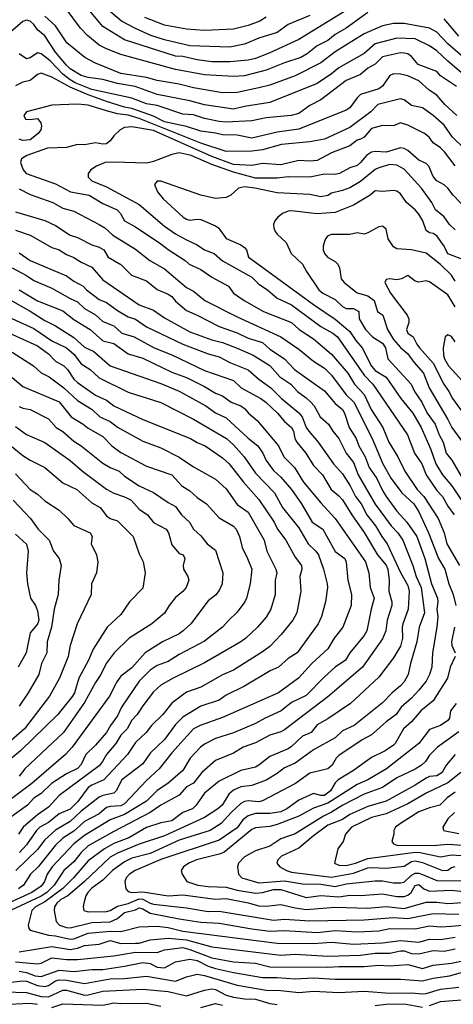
# Model space of a CAD drawing. Header units: metres. Extents: x -46681 to -43747, y -240911 to -237677.
# Tile 913 of 1056: x -44050 to -43990, y -238855 to -238720. Entities that reach past the tile are written whole.
import ezdxf

# ---------------------------------------------------------------- set-up
doc = ezdxf.new("R2010")
doc.units = ezdxf.units.M
doc.layers.add('CONTOUR_INDEX', color=1, linetype='Continuous')
doc.layers.add('CONTOUR_INTER', color=3, linetype='Continuous')

msp = doc.modelspace()

# ---------------------------------------------------------------- linework, layer by layer
at = {"layer": 'CONTOUR_INDEX'}
for points, elevation in [([(-43988.6, -238727.64), (-43991.1, -238725.56), (-43992.6, -238724.14), (-43993.6, -238723.42), (-43995.6, -238722.48), (-43998.1, -238722.4), (-44001.1, -238723.17), (-44002.6, -238724.51), (-44006.1, -238726.47), (-44007.1, -238727.29), (-44009.1, -238728.63), (-44015.6, -238731.26), (-44019.1, -238731.78), (-44020.6, -238732.16), (-44024.6, -238731.58), (-44026.6, -238731.01), (-44031.1, -238730.16), (-44034.13, -238729.02), (-44036.6, -238728.63), (-44038.6, -238728.07), (-44040.6, -238727.81), (-44041.6, -238727.53), (-44043.1, -238726.6), (-44043.6, -238726.12), (-44045.1, -238724.29), (-44046.6, -238722.06), (-44047.6, -238721.22), (-44048.1, -238720.48), (-44048.59, -238720.02), (-44049.1, -238719.91), (-44049.6, -238720.07), (-44051.6, -238721.76)], 95), ([(-44016.1, -238719.49), (-44017, -238720.02), (-44018.6, -238720.62), (-44020.6, -238721.14), (-44024.6, -238721.31), (-44027.1, -238721.15), (-44030.1, -238720.61), (-44032.83, -238719.52)], 100), ([(-43987.47, -238747.02), (-43990.36, -238744.02), (-43991.1, -238743.02), (-43991.6, -238742.6), (-43992.63, -238742.02), (-43993.1, -238741.44), (-43993.73, -238740.02), (-43994.1, -238739.62), (-43995.1, -238739.18), (-43996.6, -238737.84), (-43997.1, -238737.57), (-43997.6, -238737.48), (-43999.6, -238738.07), (-44001.1, -238737.97), (-44001.6, -238738.06), (-44002.31, -238738.52), (-44003.1, -238739.49), (-44003.6, -238739.9), (-44004.6, -238740.22), (-44006.02, -238741.02), (-44006.6, -238741.14), (-44008.1, -238741.13), (-44010.1, -238741.54), (-44013.1, -238741.48), (-44014.6, -238741.64), (-44017.6, -238741.64), (-44020.6, -238740.82), (-44023.6, -238739.76), (-44026.45, -238738.52), (-44028.1, -238738.15), (-44029.1, -238738.39), (-44031.6, -238739.37), (-44032.6, -238739.6), (-44037.1, -238739.45), (-44038.27, -238739.52), (-44039.45, -238740.02), (-44040.26, -238740.52), (-44040.61, -238741.02), (-44040.6, -238741.52), (-44040.13, -238742.02), (-44038.1, -238742.85), (-44033.6, -238745.28), (-44030.1, -238748.29), (-44028.6, -238749.31), (-44027.1, -238750.17), (-44025.6, -238750.82), (-44024.6, -238751.52), (-44023.28, -238752.02), (-44022.1, -238753.05), (-44018.1, -238755.31), (-44017.1, -238756.28), (-44015.92, -238757.02), (-44014.6, -238758.21), (-44012.6, -238759.09), (-44008.6, -238762.11), (-44006.92, -238763.02), (-44006.3, -238763.52), (-44002.6, -238768.77), (-44001.41, -238770.02), (-43996.66, -238777.02), (-43995.68, -238779.52), (-43994.69, -238781.02), (-43994.06, -238782.52), (-43992.6, -238784.66), (-43991.82, -238785.52), (-43991.1, -238786.82), (-43990.24, -238788.02)], 90), ([(-44050.1, -238751.93), (-44048.59, -238753.02), (-44043.6, -238755.12), (-44042.6, -238755.86), (-44041.3, -238756.52), (-44040.84, -238757.02), (-44039.1, -238758.37), (-44038.1, -238758.77), (-44036.6, -238759.88), (-44035.1, -238760.75), (-44034.1, -238761.08), (-44032.6, -238762.12), (-44027.59, -238764.52), (-44024.1, -238765.86), (-44022.6, -238766.26), (-44021.1, -238767.07), (-44018.6, -238768.08), (-44017.1, -238769.35), (-44015.45, -238770.52), (-44013.98, -238772.02), (-44011.6, -238773.97), (-44011.14, -238774.52), (-44010.6, -238776), (-44010.25, -238776.52), (-44008.93, -238778.02), (-44006.86, -238781.02), (-44005.6, -238782.4), (-44004.55, -238784.02), (-44003.79, -238785.52), (-44003.03, -238786.52), (-44002.23, -238788.02), (-44001.04, -238789.52), (-44000.2, -238791.02), (-43999.43, -238792.02), (-43997.6, -238795.99), (-43996.6, -238797.74), (-43996.43, -238798.52), (-43996.58, -238801.02), (-43997.3, -238803.02), (-43997.4, -238803.52), (-43997.33, -238805.02), (-43997.6, -238806.13), (-43998.6, -238807.72), (-44000.6, -238810.37), (-44004.51, -238814.02), (-44007.6, -238816.11), (-44009.1, -238816.96), (-44009.91, -238818.02), (-44011.1, -238818.51), (-44012.6, -238819.92), (-44013.1, -238820.25), (-44015.6, -238821.31), (-44017.1, -238822.52), (-44017.6, -238822.78), (-44019.6, -238823.24), (-44022.6, -238824.72), (-44024.6, -238826.37), (-44025.73, -238828.02), (-44026.24, -238828.52), (-44027.6, -238829.02), (-44029.1, -238830.18), (-44030.6, -238830.44), (-44032.6, -238831.08), (-44035.04, -238832.52), (-44037.1, -238833.31), (-44038.37, -238834.02), (-44040.6, -238835.67), (-44042.63, -238838.02), (-44044.1, -238839.47), (-44046.6, -238841.32), (-44047.89, -238842.02), (-44048.38, -238842.52), (-44048.86, -238844.52), (-44048.78, -238845.02), (-44048.6, -238845.23), (-44046.1, -238845.9), (-44045.1, -238846.02), (-44043.1, -238846.49), (-44042.6, -238846.42), (-44040.6, -238845.64), (-44037.6, -238845.37), (-44036.1, -238845.39), (-44033.6, -238844.75), (-44031.1, -238844.68), (-44029.6, -238844.87), (-44027.6, -238845.35), (-44014.6, -238847.04), (-44009.6, -238847.07), (-44007.1, -238846.9), (-44004.1, -238847.17), (-44000.1, -238846.98), (-43997.6, -238846.63), (-43995.1, -238846.88), (-43993.6, -238846.47), (-43992.1, -238846.53), (-43990.1, -238846.19)], 95), ([(-44053.1, -238762.27), (-44047.6, -238764.77), (-44046.1, -238765.87), (-44045.1, -238766.88), (-44043.96, -238767.52), (-44043.47, -238768.02), (-44042.6, -238769.34), (-44042.1, -238769.81), (-44039.6, -238771.55), (-44038.1, -238772.22), (-44037.1, -238773.03), (-44033.1, -238774.91), (-44026.54, -238777.52), (-44025.6, -238778.08), (-44024.51, -238778.52), (-44022.1, -238780.16), (-44021.2, -238781.02), (-44019.25, -238783.52), (-44017.1, -238785.93), (-44015.02, -238789.02), (-44014.56, -238790.02), (-44013.41, -238791.52), (-44012.1, -238793.86), (-44011.25, -238795.02), (-44011.18, -238795.52), (-44011.46, -238796.52), (-44011.34, -238798.52), (-44011.91, -238801.52), (-44012.44, -238802.52), (-44014.06, -238804.52), (-44015.6, -238806.16), (-44016.6, -238806.91), (-44020.6, -238809.42), (-44022.1, -238810.08), (-44025.1, -238811.77), (-44027.1, -238812.47), (-44029.1, -238813.98), (-44030.35, -238815.52), (-44031.91, -238817.02), (-44032.64, -238818.02), (-44034.1, -238819.39), (-44035.19, -238821.02), (-44038.45, -238824.52), (-44040.1, -238825.25), (-44040.6, -238825.59), (-44042.03, -238827.52), (-44043.1, -238828.57), (-44044.6, -238829.22), (-44046.1, -238830.38), (-44047.27, -238831.02), (-44047.75, -238831.52), (-44049.1, -238833.47), (-44050.06, -238834.52)], 100), ([(-43990.1, -238764.19), (-43990.6, -238763.47), (-43991.1, -238763.22), (-43991.47, -238763.52), (-43991.76, -238765.02), (-43991.68, -238766.02), (-43991.55, -238766.52), (-43991.01, -238767.52), (-43989.1, -238769.64)], 85), ([(-44052.1, -238777.83), (-44049.6, -238779.87), (-44048.6, -238780.51), (-44046.6, -238781.5), (-44044.1, -238783.6), (-44042.17, -238784.52), (-44040.1, -238786.36), (-44038.96, -238787.02), (-44038.1, -238788.18), (-44037.6, -238788.55), (-44036.6, -238788.86), (-44034.43, -238791.02), (-44033.6, -238793.41), (-44033.06, -238794.52), (-44032.75, -238796.02), (-44033.1, -238798.13), (-44034.92, -238800.02), (-44036.1, -238801.77), (-44038.01, -238803.52), (-44039.92, -238806.52), (-44040.56, -238808.02), (-44041.92, -238810.52), (-44042.49, -238812.52), (-44042.79, -238813.02), (-44044.8, -238815.52), (-44049.95, -238820.52), (-44052.3, -238822.52)], 105), ([(-43989.6, -238817.91), (-43992.54, -238820.02), (-43993.6, -238821.13), (-43994.17, -238822.02), (-43994.73, -238822.52), (-43995.6, -238823.04), (-43998.1, -238824.25), (-44000.1, -238825.56), (-44002.6, -238826.49), (-44005.54, -238828.02), (-44007.1, -238828.99), (-44008.22, -238829.52), (-44012.1, -238831.96), (-44014.1, -238832.64), (-44015.6, -238833.67), (-44017.6, -238834.3), (-44019.1, -238835.13), (-44019.91, -238836.02), (-44020.04, -238836.52), (-44019.92, -238837.52), (-44019.48, -238838.02), (-44017.1, -238838.7), (-44013.6, -238838.43), (-44011.1, -238838.85), (-44008.6, -238838.88), (-44006.6, -238839.21), (-44005.1, -238838.84), (-44001.1, -238838.44), (-44000.1, -238838.44), (-43998.6, -238838.72), (-43997.6, -238838.73), (-43997.1, -238838.62), (-43996.1, -238837.65), (-43995.6, -238837.38), (-43995.1, -238837.38), (-43994.6, -238837.54), (-43992.6, -238838.39), (-43988.6, -238838.42)], 90), ([(-43993.6, -238855.61), (-43992.1, -238855.06), (-43988.6, -238854.78), (-43987.6, -238854.51), (-43986.1, -238854.33), (-43985.1, -238854.05), (-43984.1, -238854.02), (-43982.6, -238853.68), (-43976.6, -238853.07), (-43973.1, -238852.17), (-43968.6, -238851.81), (-43967.1, -238851.49), (-43965.6, -238851.55), (-43964.6, -238851.08), (-43964.1, -238851.04), (-43963.1, -238851.45), (-43959.1, -238851.75), (-43957.6, -238851.67), (-43956.1, -238851.99), (-43953.6, -238853.74), (-43952.93, -238854.02), (-43952.6, -238854.31), (-43951.39, -238856.02)], 100), ([(-44052.1, -238853.74), (-44049.1, -238853.8), (-44047.1, -238854.38), (-44046.1, -238854.41), (-44044.1, -238853.47), (-44043.6, -238853.47), (-44041.1, -238854.16), (-44040.6, -238854.14), (-44038.6, -238853.62), (-44033.1, -238853.34), (-44029.6, -238853.68), (-44027.1, -238854.25), (-44024.6, -238853.47), (-44023.6, -238853.33), (-44023.1, -238853.42), (-44021.6, -238854.16), (-44020.6, -238854.47), (-44019.1, -238854.7), (-44017.6, -238854.74), (-44015.6, -238855.32), (-44014.6, -238855.48)], 100), ([(-44001.1, -238855.61), (-43999.6, -238855.41), (-43997.1, -238855.38), (-43994.6, -238855.84)], 100)]:
    msp.add_lwpolyline(points, dxfattribs=dict(at, elevation=elevation))
at = {"layer": 'CONTOUR_INTER'}
for points, elevation in [([(-44002.1, -238718.85), (-44005.08, -238721.02), (-44006.6, -238721.88), (-44007.6, -238722.72), (-44009.1, -238723.44), (-44010.45, -238724.52), (-44011.35, -238725.02), (-44013.6, -238725.76), (-44016.1, -238726.78), (-44019.1, -238727.57), (-44020.6, -238727.67), (-44024.6, -238727.43), (-44028.6, -238726.71), (-44036.1, -238724.62), (-44038.1, -238723.85), (-44039.1, -238723.33), (-44040.72, -238722.02), (-44041.65, -238721.02), (-44044.97, -238716.52)], 97), ([(-44002.1, -238716.69), (-44011.6, -238722.55), (-44015.6, -238724.42), (-44017.6, -238725.18), (-44018.6, -238725.42), (-44021.1, -238725.63), (-44023.6, -238725.62), (-44025.6, -238725.36), (-44027.6, -238724.92), (-44028.6, -238724.86), (-44035.6, -238722.61), (-44038.6, -238720.78), (-44040.87, -238718.02)], 98), ([(-44010.1, -238719.25), (-44013.1, -238720.5), (-44014.6, -238721.61), (-44017.1, -238722.38), (-44019.1, -238723.22), (-44021.1, -238723.61), (-44026.6, -238723.42), (-44030.1, -238722.62), (-44032, -238722.02), (-44034.1, -238721.07), (-44036.03, -238720.02), (-44039.57, -238717.02)], 99), ([(-43989.1, -238724.9), (-43991.1, -238723.17), (-43992.6, -238721.54), (-43993.6, -238720.99), (-43997.1, -238720.35), (-43998.6, -238720.37), (-44000.1, -238720.67), (-44002.6, -238721.8), (-44006.6, -238724.26), (-44008.6, -238725.76), (-44012.1, -238727.58), (-44015.6, -238728.84), (-44017.1, -238729.22), (-44020.1, -238729.88), (-44022.1, -238729.91), (-44026.1, -238729.24), (-44028.1, -238728.7), (-44031.1, -238728.2), (-44032.6, -238727.78), (-44036.1, -238727.25), (-44039.6, -238725.84), (-44041.08, -238725.02), (-44043.56, -238723.02), (-44045.1, -238720.7), (-44046.6, -238719.33)], 96), ([(-43989.6, -238722.11), (-43991.6, -238719.72)], 97), ([(-43989.92, -238729.02), (-43992.1, -238727.56), (-43992.6, -238726.98), (-43995.16, -238726.02), (-43996.1, -238724.9), (-43996.6, -238724.54), (-43997.1, -238724.43), (-43997.6, -238724.41), (-44000.1, -238724.93), (-44001.1, -238725.95), (-44002.1, -238726.52), (-44003.1, -238727.4), (-44005.1, -238728.2), (-44008.6, -238730.87), (-44010.1, -238731.65), (-44011.6, -238732.76), (-44012.67, -238733.02), (-44016.1, -238733.37), (-44018.1, -238733.75), (-44021.6, -238733.94), (-44022.6, -238733.85), (-44024.6, -238733.42), (-44026.1, -238732.96), (-44027.6, -238732.83), (-44031.1, -238731.67), (-44032.6, -238731.44), (-44034.6, -238730.66), (-44040.1, -238729.44), (-44042.42, -238728.52), (-44043.1, -238728.1), (-44044.1, -238727.33), (-44045.87, -238725.52), (-44047.1, -238724.55), (-44047.6, -238724.42), (-44048.6, -238725.11), (-44049.1, -238725.23), (-44050.1, -238724.53)], 94), ([(-43989.84, -238733.02), (-43991.49, -238731.52), (-43992.6, -238730.23), (-43993.67, -238729.52), (-43995.1, -238728.27), (-43996.6, -238727.56), (-43997.6, -238727.33), (-43998.6, -238727.3), (-43999.08, -238727.52), (-44000.1, -238729), (-44000.6, -238729.34), (-44003.1, -238730.15), (-44003.6, -238730.59), (-44004.6, -238731.98), (-44005.1, -238732.29), (-44011.6, -238734.91), (-44014.6, -238735.31), (-44018.1, -238736.14), (-44020.1, -238735.72), (-44022.1, -238735.7), (-44023.1, -238735.45), (-44025.1, -238735.21), (-44027.1, -238734.56), (-44030.1, -238733.92), (-44031.6, -238733.12), (-44034.6, -238732.07), (-44035.6, -238731.89), (-44038.1, -238731.09), (-44040.6, -238730.18), (-44043.1, -238729.12), (-44045.6, -238727.76), (-44047.1, -238727.22), (-44047.6, -238727.38), (-44048.6, -238728.21), (-44049.6, -238728.43), (-44050.6, -238728.96)], 93), ([(-43988.9, -238737.52), (-43990.45, -238736.02), (-43991.6, -238734.36), (-43993.1, -238733.02), (-43994.6, -238731.97), (-43996.1, -238731.63), (-43997.1, -238730.85), (-43997.6, -238730.73), (-44000.75, -238731.52), (-44001.7, -238732.52), (-44004.6, -238734.66), (-44008.1, -238736.27), (-44010.1, -238736.64), (-44014.01, -238737.02), (-44016.6, -238737.76), (-44018.1, -238737.92), (-44021.6, -238737.99), (-44025.1, -238736.86), (-44033.6, -238733.46), (-44035.1, -238732.99), (-44036.6, -238732.78), (-44038.1, -238732.39), (-44040.6, -238731.59), (-44042.1, -238731.47), (-44045.6, -238731.59), (-44049.13, -238732.52), (-44049.47, -238733.02), (-44049.24, -238733.52), (-44048.6, -238733.6), (-44047.6, -238733.44), (-44047.15, -238734.02), (-44047.05, -238734.52), (-44047.15, -238735.02), (-44047.5, -238735.52), (-44048.6, -238736.37), (-44049.6, -238736.48), (-44050.1, -238736.31)], 92), ([(-43990.1, -238739.95), (-43991.54, -238738.02), (-43992.1, -238737.46), (-43993.1, -238736.8), (-43993.69, -238736.02), (-43994.31, -238735.52), (-43996.6, -238734.34), (-43997.6, -238734.04), (-43998.6, -238734.45), (-44000.1, -238734.42), (-44001.6, -238734.84), (-44002.6, -238736.02), (-44003.1, -238736.31), (-44003.6, -238736.41), (-44004.6, -238737.2), (-44007.1, -238738.18), (-44009.1, -238739.22), (-44010.1, -238739.33), (-44011.6, -238739.24), (-44014.1, -238739.81), (-44016.6, -238739.66), (-44018.1, -238739.93), (-44020.6, -238739.76), (-44023.6, -238738.68), (-44031.6, -238735.11), (-44034.6, -238734.6), (-44035.6, -238734.7), (-44036.22, -238735.02), (-44037.1, -238735.83), (-44037.57, -238736.52), (-44038.1, -238736.92), (-44038.6, -238736.99), (-44039.6, -238736.81), (-44041.1, -238737.05), (-44042.1, -238737.01), (-44043.6, -238737.42), (-44046.21, -238737.52), (-44049.05, -238738.52), (-44049.79, -238739.02), (-44049.95, -238739.52), (-44049.55, -238740.52), (-44049.17, -238741.02), (-44045.1, -238742.44), (-44043.07, -238743.52), (-44040.49, -238744.02), (-44038.6, -238745.13), (-44036.62, -238746.02), (-44036.16, -238746.52), (-44035.6, -238747.53), (-44034.1, -238748.37), (-44030.6, -238750.69), (-44029.6, -238751.5), (-44027.26, -238753.02), (-44026.73, -238753.52), (-44025.1, -238754.23), (-44023.6, -238755.28), (-44021.28, -238756.52), (-44020.63, -238757.52), (-44019.13, -238758.52), (-44016.46, -238760.02), (-44012.6, -238761.55), (-44011.55, -238762.52), (-44009.6, -238763.78), (-44007.1, -238765.91), (-44004.87, -238768.52), (-44003.97, -238770.02), (-44002.6, -238771.45), (-44001.66, -238773.52), (-44000.05, -238776.02), (-43999.2, -238778.02), (-43997.97, -238780.02), (-43997.03, -238782.02), (-43995.33, -238784.52), (-43994.42, -238785.52), (-43992.44, -238788.52), (-43991.6, -238790.52), (-43991.23, -238792.02), (-43989.5, -238795.02)], 91), ([(-43990.1, -238748.77), (-43990.87, -238748.02), (-43991.6, -238746.99), (-43992.78, -238746.02), (-43993.29, -238745.02), (-43994.73, -238743.02), (-43997.1, -238740.4), (-43998.1, -238739.87), (-43999.1, -238739.76), (-44000.6, -238740.23), (-44001.1, -238740.48), (-44003.1, -238742.14), (-44004.6, -238742.97), (-44005.6, -238743.37), (-44007.1, -238743.74), (-44007.6, -238744.03), (-44008.6, -238744.23), (-44010.1, -238743.89), (-44014.6, -238743.68), (-44017.65, -238743.02), (-44019.1, -238742.87), (-44019.91, -238743.02), (-44020.99, -238744.02), (-44021.6, -238744.32), (-44023.1, -238744.45), (-44025.1, -238744.02), (-44030.6, -238742.08), (-44031.1, -238742.09), (-44031.5, -238742.52), (-44031.08, -238743.52), (-44030.31, -238744.52), (-44027.53, -238747.02), (-44027.1, -238747.31), (-44026.6, -238747.45), (-44025.6, -238747.31), (-44025.1, -238747.37), (-44023.1, -238748.22), (-44022.69, -238748.52), (-44021.6, -238749.98), (-44019.6, -238750.83), (-44019.1, -238751.2), (-44018.83, -238751.52), (-44018.52, -238752.52), (-44018.1, -238752.86), (-44009.6, -238759.07), (-44006.6, -238761.09), (-44004.6, -238762.8), (-44003.76, -238764.02), (-44002.88, -238765.02), (-44001.6, -238767.57), (-44001.1, -238768.14), (-43999.6, -238769.08), (-43997.55, -238772.02), (-43995.91, -238774.02), (-43994.76, -238776.02), (-43993.45, -238779.02), (-43992.74, -238781.02), (-43991.84, -238782.52), (-43990.57, -238784.02), (-43987.87, -238788.02)], 89), ([(-44050.1, -238743.13), (-44048.6, -238743.91), (-44045.48, -238745.02), (-44044.1, -238745.79), (-44042.6, -238746.19), (-44039.08, -238748.02), (-44038.3, -238748.52), (-44037.2, -238749.52), (-44034.1, -238751.46), (-44032.13, -238753.02), (-44030.1, -238754.13), (-44027.1, -238756.73), (-44026.1, -238757.23), (-44024.54, -238758.52), (-44020.1, -238760.75), (-44014.1, -238763.5), (-44011.6, -238765.22), (-44009.6, -238766.86), (-44008.1, -238767.83), (-44007.1, -238768.79), (-44005.1, -238771.48), (-44004.03, -238772.52), (-44001.52, -238777.52), (-44000.04, -238781.02), (-43998.92, -238783.02), (-43997.44, -238785.02), (-43995.79, -238786.52), (-43995.1, -238787.62), (-43993.74, -238790.52), (-43992.37, -238794.02), (-43991.53, -238795.52), (-43990.97, -238797.52), (-43990.36, -238799.02), (-43990.01, -238800.52)], 92), ([(-43988.68, -238753.02), (-43991.1, -238752.06), (-43991.59, -238751.02), (-43992.6, -238749.59), (-43993.1, -238749.27), (-43993.6, -238749.2), (-43994.1, -238748.86), (-43994.53, -238747.52), (-43995.1, -238746.63), (-43995.6, -238746), (-43996.77, -238745.02), (-43997.6, -238743.8), (-43998.1, -238743.44), (-43998.6, -238743.38), (-44000.1, -238743.51), (-44001.1, -238743.4), (-44001.81, -238744.02), (-44004.1, -238745.4), (-44006.6, -238746.39), (-44009.1, -238746.55), (-44012.6, -238746.17), (-44013.1, -238746.21), (-44013.85, -238746.52), (-44014.51, -238747.02), (-44014.92, -238747.52), (-44015.08, -238748.02), (-44015.06, -238748.52), (-44014.88, -238749.02), (-44014.6, -238749.37), (-44013.34, -238750.52), (-44012.66, -238752.02), (-44011.1, -238753.5), (-44010.55, -238754.52), (-44008.84, -238757.02), (-44008.32, -238757.52), (-44006.6, -238758.36), (-44005.6, -238759.35), (-44005.1, -238759.59), (-44004.1, -238759.63), (-44003.36, -238760.02), (-44003.3, -238761.02), (-44002.43, -238762.52), (-44001.46, -238763.52), (-44000.1, -238764.37), (-43999.69, -238765.02), (-43999.36, -238766.52), (-43996.15, -238770.02), (-43995.69, -238771.02), (-43994.66, -238772.52), (-43993.94, -238774.02), (-43992.83, -238775.52), (-43992.28, -238777.02), (-43991.75, -238778.02), (-43991.31, -238779.52), (-43990.53, -238780.52), (-43989.1, -238783.02)], 88), ([(-44050.6, -238746.28), (-44046.6, -238747.51), (-44045.1, -238748.19), (-44043.1, -238749.5), (-44042.1, -238749.85), (-44040.1, -238750.86), (-44039.1, -238751.15), (-44038.48, -238751.52), (-44037.88, -238752.52), (-44036.1, -238753.55), (-44034.66, -238755.02), (-44032.6, -238755.82), (-44031.1, -238756.98), (-44029.6, -238757.65), (-44029.1, -238757.98), (-44028.6, -238758.6), (-44027.1, -238759.89), (-44025.6, -238760.51), (-44022.6, -238762.08), (-44020.1, -238762.98), (-44018.6, -238763.7), (-44016.6, -238764.28), (-44015.6, -238765.21), (-44013.6, -238766.52), (-44012.22, -238768.02), (-44008.1, -238770.96), (-44006.6, -238772.7), (-44005.6, -238773.53), (-44005.31, -238774.02), (-44004.67, -238776.02), (-44003.74, -238777.52), (-44003.36, -238778.52), (-44002.49, -238780.02), (-44001.92, -238781.52), (-44000.88, -238783.02), (-44000.1, -238784.68), (-43999.6, -238785.52), (-43998.1, -238787.52), (-43996.75, -238789.02), (-43995.36, -238791.02), (-43994.27, -238794.02), (-43993.35, -238797.52), (-43992.52, -238799.52), (-43992.46, -238800.02), (-43992.61, -238801.02), (-43992.47, -238802.02), (-43992.59, -238803.52), (-43993.21, -238807.02), (-43993.32, -238809.02), (-43993.62, -238810.02), (-43994.1, -238810.95), (-43995.1, -238812.16), (-43996.1, -238813.26), (-43997.52, -238814.52), (-43998.21, -238815.52), (-43999.57, -238816.52), (-44001.6, -238818.32), (-44002.88, -238819.02), (-44006.1, -238821.17), (-44006.46, -238821.52), (-44007.01, -238822.52), (-44007.6, -238823.01), (-44010.1, -238823.6), (-44012.07, -238825.02), (-44016.6, -238827.42), (-44017.1, -238827.54), (-44018.6, -238827.43), (-44019.1, -238827.53), (-44019.6, -238827.79), (-44020.95, -238829.02), (-44022.3, -238830.52), (-44023.82, -238831.52), (-44028.1, -238832.85), (-44032.1, -238834.65), (-44034.6, -238835.31), (-44035.6, -238835.8), (-44037.28, -238837.02), (-44038.6, -238838.34), (-44040.1, -238839.44), (-44040.64, -238840.02), (-44040.93, -238840.52), (-44041.22, -238841.52), (-44041.32, -238842.02), (-44041.21, -238842.52), (-44040.6, -238842.69), (-44038.1, -238842.64), (-44037.6, -238842.52), (-44036.6, -238841.94), (-44035.1, -238841.56), (-44033.6, -238840.93), (-44033.1, -238840.97), (-44032.1, -238841.52), (-44031.6, -238841.66), (-44027.1, -238842.16), (-44024.1, -238842.65), (-44022.6, -238842.62), (-44015.1, -238843.87), (-44013.6, -238843.73), (-44010.1, -238843.95), (-44002.6, -238843.81), (-43998.6, -238843.49), (-43996.6, -238843.62), (-43993.1, -238842.92), (-43989.6, -238843.01)], 93), ([(-43990.1, -238755.86), (-43990.6, -238755.04), (-43992.1, -238753.53), (-43994.1, -238751.98), (-43996.1, -238751.52), (-43998.1, -238751.38), (-43998.6, -238751.12), (-43999.3, -238750.02), (-43999.6, -238748.67), (-44000.1, -238748.29), (-44000.6, -238748.37), (-44002.1, -238749.21), (-44002.6, -238749.36), (-44003.6, -238749.19), (-44004.6, -238749.4), (-44007.1, -238749.43), (-44007.6, -238749.62), (-44007.95, -238750.02), (-44008.1, -238750.4), (-44008.27, -238751.02), (-44008.24, -238751.52), (-44008.07, -238752.02), (-44007.65, -238752.52), (-44006.6, -238753.16), (-44006.23, -238753.52), (-44006, -238754.02), (-44005.79, -238755.52), (-44005.37, -238756.02), (-44003.6, -238757.46), (-44002.1, -238757.88), (-44001.25, -238758.52), (-44000.76, -238760.02), (-44000.05, -238760.52), (-43999.41, -238762.52), (-43998.6, -238763.87), (-43997.6, -238764.98), (-43996.6, -238765.84), (-43995.77, -238767.02), (-43994.46, -238768.52), (-43993.68, -238770.52), (-43991.1, -238774.89), (-43990.56, -238776.02), (-43989.07, -238778.02)], 87), ([(-44050.6, -238748.84), (-44048.6, -238749.52), (-44045.6, -238751.22), (-44044.6, -238751.51), (-44043.6, -238752.17), (-44042.6, -238752.58), (-44041.6, -238753.25), (-44040.1, -238753.92), (-44038.6, -238755.64), (-44033.6, -238759.1), (-44031.6, -238759.84), (-44030.1, -238760.91), (-44026.6, -238762.81), (-44023.6, -238763.93), (-44022.1, -238764.28), (-44020.1, -238765.09), (-44017.91, -238766.02), (-44015.6, -238767.44), (-44014.24, -238769.02), (-44012.73, -238770.02), (-44011.8, -238771.02), (-44010.6, -238771.9), (-44009.97, -238772.52), (-44009.51, -238773.02), (-44008.69, -238774.52), (-44007.51, -238775.52), (-44006.92, -238776.52), (-44006.1, -238777.53), (-44005.08, -238779.52), (-44004.1, -238780.81), (-44003.44, -238782.52), (-44001.1, -238786.54), (-43998.88, -238789.52), (-43997.96, -238790.52), (-43997.31, -238791.52), (-43995.92, -238795.02), (-43995.47, -238796.52), (-43994.76, -238798.02), (-43994.3, -238801.52), (-43995.06, -238803.52), (-43995.38, -238805.52), (-43996.26, -238808.52), (-43996.58, -238810.02), (-43997.12, -238811.02), (-43997.6, -238811.6), (-43998.75, -238812.52), (-44000.1, -238813.93), (-44003.98, -238817.02), (-44005.6, -238817.76), (-44006.6, -238818.74), (-44009.6, -238820.39), (-44012.1, -238822.22), (-44013.6, -238822.89), (-44014.6, -238823.67), (-44016.1, -238824.55), (-44018.1, -238825.3), (-44019.6, -238825.49), (-44020.6, -238825.95), (-44021.27, -238826.52), (-44022.18, -238828.02), (-44022.75, -238828.52), (-44024.6, -238829.7), (-44030.1, -238832.22), (-44033.6, -238833.38), (-44036.6, -238834.64), (-44037.6, -238835.19), (-44041.1, -238838.52), (-44043.41, -238840.52), (-44044.4, -238841.02), (-44044.94, -238841.52), (-44045.25, -238842.02), (-44045.29, -238842.52), (-44045.01, -238844.02), (-44044.56, -238844.52), (-44043.6, -238844.88), (-44043.1, -238844.9), (-44040.1, -238844.15), (-44037.6, -238844.08), (-44036.6, -238843.64), (-44035.6, -238842.8), (-44034.1, -238842.41), (-44033.6, -238842.14), (-44033.1, -238842.27), (-44032.1, -238842.87), (-44028.1, -238843.68), (-44025.1, -238844.11), (-44022.6, -238844.26), (-44018.1, -238845.06), (-44015.6, -238845.35), (-44013.6, -238845.28), (-44009.1, -238845.55), (-44006.6, -238845.26), (-44003.6, -238845.48), (-44000.6, -238845.31), (-43999.1, -238845), (-43995.6, -238845.06), (-43993.6, -238844.62), (-43992.1, -238844.77), (-43990.6, -238844.69), (-43986.6, -238844.29)], 94), ([(-44051.1, -238754.03), (-44049.1, -238755.07), (-44048.1, -238755.77), (-44045.6, -238756.82), (-44043.1, -238758.24), (-44042.1, -238758.69), (-44041.1, -238759.61), (-44039.6, -238760.49), (-44038.6, -238761.41), (-44037.1, -238762), (-44035.96, -238763.02), (-44034.3, -238763.52), (-44031.51, -238765.02), (-44029.1, -238765.98), (-44024.6, -238768.14), (-44020.6, -238769.54), (-44019.56, -238770.52), (-44016.83, -238772.02), (-44016.15, -238772.52), (-44014.57, -238774.02), (-44013.6, -238775.18), (-44012.6, -238776.02), (-44012.36, -238776.52), (-44012.15, -238777.52), (-44011.87, -238778.02), (-44010.63, -238779.52), (-44009.6, -238781.24), (-44008.35, -238782.52), (-44007.15, -238784.52), (-44006.1, -238785.39), (-44005.6, -238785.96), (-44004.32, -238788.02), (-44002.6, -238790.45), (-44000.77, -238793.52), (-43999.6, -238794.96), (-43999.34, -238795.52), (-43999.17, -238797.02), (-43999.2, -238798.52), (-43998.81, -238800.02), (-43998.79, -238800.52), (-43999.45, -238802.52), (-43999.65, -238804.02), (-44000.1, -238805.09), (-44002.85, -238809.02), (-44007.6, -238813.11), (-44013.6, -238817.65), (-44014.1, -238817.93), (-44015.6, -238818.38), (-44017.6, -238819.41), (-44019.28, -238820.02), (-44020.6, -238820.83), (-44023.1, -238821.84), (-44024.96, -238823.52), (-44026.1, -238825), (-44027.1, -238825.5), (-44028.1, -238826.62), (-44030.6, -238828.01), (-44032.1, -238829.04), (-44037.1, -238831.64), (-44040.6, -238833.63), (-44041.6, -238834.52), (-44042.6, -238835.81), (-44043.96, -238837.02), (-44045.32, -238839.02), (-44046.31, -238840.02), (-44047.1, -238840.55), (-44051.31, -238842.52)], 96), ([(-43990.1, -238759.39), (-43991.1, -238757.74), (-43993.6, -238755.92), (-43994.1, -238755.8), (-43995.1, -238756), (-43995.6, -238755.83), (-43996.6, -238755.07), (-43997.46, -238755.52), (-43998.1, -238755.64), (-43999.1, -238755.52), (-43999.6, -238755.62), (-43999.77, -238756.02), (-43999.01, -238757.52), (-43996.71, -238760.52), (-43996.45, -238761.02), (-43996.47, -238761.52), (-43996.77, -238762.52), (-43996.59, -238763.02), (-43995.85, -238763.52), (-43995.37, -238764.52), (-43994.99, -238765.02), (-43993.1, -238767.12), (-43991.64, -238770.02), (-43990.95, -238771.02), (-43990.46, -238772.02), (-43988.1, -238775.23)], 86), ([(-44050.1, -238757.03), (-44047.6, -238758.55), (-44044.1, -238759.91), (-44042.6, -238761.14), (-44040.34, -238762.52), (-44038.6, -238764.05), (-44037.1, -238764.44), (-44035.1, -238765.85), (-44033.1, -238766.43), (-44029.1, -238768.4), (-44027.1, -238769.12), (-44024.6, -238770.36), (-44023.1, -238771.26), (-44022.1, -238771.64), (-44020.92, -238772.52), (-44019.59, -238773.02), (-44019.1, -238773.38), (-44018.53, -238774.02), (-44017.34, -238775.02), (-44014.4, -238778.52), (-44013.7, -238780.02), (-44012.2, -238781.52), (-44010.97, -238783.52), (-44008.6, -238786.38), (-44006.6, -238788.52), (-44002.45, -238794.52), (-44001.96, -238796.02), (-44001.78, -238798.02), (-44001.24, -238799.52), (-44001.66, -238801.02), (-44002.23, -238804.02), (-44002.6, -238804.65), (-44004.6, -238807.02), (-44005.21, -238808.02), (-44006.61, -238809.02), (-44008.1, -238810.33), (-44010.6, -238812.89), (-44012.6, -238813.86), (-44014.06, -238815.02), (-44016.26, -238816.02), (-44017.6, -238816.78), (-44020.6, -238818.05), (-44023.1, -238818.83), (-44024.6, -238819.59), (-44025.17, -238820.02), (-44026.59, -238821.52), (-44027.6, -238823.23), (-44029.66, -238825.02), (-44031.1, -238825.98), (-44032.6, -238827.46), (-44035.6, -238829.29), (-44037.6, -238830.05), (-44041.1, -238832.19), (-44042.6, -238833.35), (-44045.58, -238836.52), (-44046.26, -238837.52), (-44046.62, -238838.52), (-44047.1, -238839.17), (-44048.37, -238840.02), (-44052.6, -238841.95)], 97), ([(-44052.1, -238758), (-44048.6, -238759.97), (-44046.6, -238761.26), (-44045.1, -238761.99), (-44042.6, -238763.61), (-44041.1, -238764.93), (-44039.82, -238765.52), (-44037.6, -238767.49), (-44030.6, -238769.94), (-44028.1, -238771.01), (-44024.43, -238773.02), (-44023.1, -238773.96), (-44021.6, -238774.68), (-44018.6, -238777.45), (-44017.25, -238778.52), (-44016.57, -238779.52), (-44016.1, -238780.53), (-44015.1, -238781.92), (-44014.1, -238782.84), (-44012.63, -238784.52), (-44011.26, -238786.52), (-44009.78, -238789.02), (-44008.3, -238790.02), (-44006.6, -238793.08), (-44005.27, -238794.02), (-44005.1, -238794.56), (-44004.88, -238797.02), (-44004.36, -238799.02), (-44004.42, -238800.52), (-44005.54, -238803.52), (-44006.76, -238805.02), (-44007.6, -238806.47), (-44009.83, -238808.52), (-44011.65, -238810.52), (-44014.42, -238812.52), (-44022.1, -238815.93), (-44025.19, -238817.02), (-44026.1, -238817.49), (-44029.1, -238820.79), (-44030.84, -238823.02), (-44032.6, -238824.6), (-44035.6, -238827.81), (-44036.1, -238828.1), (-44037.6, -238828.19), (-44038.1, -238828.34), (-44039.1, -238829.19), (-44041.1, -238830.25), (-44042.6, -238831.59), (-44044.1, -238832.56), (-44045.12, -238833.52), (-44047.48, -238836.52), (-44048.54, -238837.52), (-44049.5, -238839.02), (-44050.21, -238839.52)], 98), ([(-44052.13, -238760.52), (-44048.1, -238762.38), (-44045.6, -238764.07), (-44043.6, -238765.02), (-44042.6, -238765.92), (-44041.6, -238767.24), (-44040.34, -238768.02), (-44039.1, -238769.18), (-44035.1, -238771.15), (-44030.6, -238772.54), (-44026.1, -238774.85), (-44021.56, -238777.52), (-44020.6, -238778.37), (-44019.16, -238780.02), (-44017.6, -238782.27), (-44014.96, -238785.02), (-44013.86, -238787.02), (-44011.6, -238789.8), (-44010.31, -238792.02), (-44009.26, -238793.02), (-44008.91, -238793.52), (-44008.21, -238795.52), (-44007.73, -238797.52), (-44007.65, -238798.02), (-44007.95, -238800.02), (-44008.5, -238802.02), (-44008.93, -238803.02), (-44011.84, -238807.02), (-44013.1, -238807.81), (-44014.39, -238809.02), (-44015.57, -238809.52), (-44019.1, -238811.64), (-44021.6, -238812.88), (-44022.6, -238813.55), (-44025.1, -238814.37), (-44027.6, -238815.9), (-44028.6, -238816.9), (-44030.1, -238818.96), (-44032.1, -238820.86), (-44033.1, -238822.3), (-44035.98, -238824.52), (-44036.75, -238826.02), (-44037.1, -238826.36), (-44038.6, -238826.66), (-44039.1, -238826.9), (-44041.6, -238828.82), (-44043.1, -238830.27), (-44045.1, -238831.46), (-44046.6, -238832.79), (-44047.6, -238834.1), (-44050.57, -238837.02)], 99), ([(-44051.1, -238765.64), (-44048.16, -238767.52), (-44047.1, -238768.46), (-44046, -238769.02), (-44043.99, -238770.52), (-44042.1, -238772.29), (-44040.05, -238773.52), (-44039.03, -238774.52), (-44037.6, -238775.19), (-44036.6, -238775.95), (-44033.1, -238777.86), (-44030.6, -238778.8), (-44028.1, -238780.07), (-44026.1, -238781.41), (-44023.1, -238783.1), (-44021.6, -238784.46), (-44020.1, -238786.62), (-44018.6, -238787.67), (-44016.38, -238791.52), (-44016.04, -238793.02), (-44014.8, -238795.52), (-44014.66, -238796.02), (-44014.85, -238797.02), (-44014.89, -238799.02), (-44015.48, -238801.02), (-44016.1, -238802.12), (-44017.32, -238803.52), (-44018.92, -238805.02), (-44019.59, -238805.52), (-44024.6, -238808.43), (-44028.92, -238810.52), (-44030.6, -238811.48), (-44031.6, -238812.41), (-44033.1, -238814.35), (-44033.87, -238815.52), (-44034.6, -238816.32), (-44035.25, -238817.52), (-44036.1, -238818.37), (-44036.81, -238819.52), (-44038.11, -238821.02), (-44038.64, -238822.02), (-44039.1, -238822.59), (-44044.6, -238826.7), (-44046.1, -238828.27), (-44047.6, -238829.33), (-44049.55, -238831.02), (-44050.21, -238832.02)], 101), ([(-44051.1, -238769.13), (-44049.6, -238770.33), (-44044.6, -238772.48), (-44042.96, -238774.52), (-44041.31, -238775.52), (-44040.6, -238776.11), (-44038.6, -238777.25), (-44037.38, -238778.52), (-44036.1, -238779.43), (-44032.6, -238781.33), (-44029.1, -238782.52), (-44027.7, -238784.02), (-44026.6, -238784.72), (-44025.6, -238785.63), (-44024.32, -238786.52), (-44022.6, -238788.44), (-44020.6, -238789.58), (-44020.22, -238790.02), (-44019.76, -238791.02), (-44019.43, -238792.52), (-44018.67, -238794.02), (-44018.1, -238795.52), (-44018.3, -238797.52), (-44018.82, -238799.52), (-44019.07, -238800.02), (-44020.1, -238801.42), (-44021.27, -238802.52), (-44022.11, -238803.52), (-44024.6, -238805.41), (-44028.1, -238807.26), (-44029.6, -238808.23), (-44031.1, -238808.77), (-44032.1, -238809.42), (-44033.6, -238810.93), (-44036.03, -238814.52), (-44036.6, -238815.7), (-44037.56, -238817.02), (-44038.1, -238817.99), (-44039.6, -238819.76), (-44040.95, -238821.02), (-44041.6, -238822.41), (-44042.1, -238822.94), (-44043.6, -238823.68), (-44045.65, -238825.02), (-44047.1, -238826.42), (-44048.1, -238827.04), (-44048.97, -238828.02), (-44051.6, -238829.88)], 102), ([(-44050.1, -238773.1), (-44049.6, -238773.33), (-44048.6, -238773.54), (-44046.1, -238774.81), (-44045, -238776.02), (-44044.1, -238776.56), (-44042.6, -238777.88), (-44041.6, -238778.53), (-44038.6, -238780.93), (-44037.6, -238781.51), (-44036.36, -238782.02), (-44035.6, -238782.68), (-44033.6, -238784.03), (-44031.6, -238784.94), (-44029.6, -238786.35), (-44028.6, -238786.9), (-44027.77, -238788.02), (-44026.68, -238789.02), (-44026.1, -238789.99), (-44025.1, -238790.9), (-44024.23, -238792.02), (-44023.1, -238792.9), (-44022.07, -238796.02), (-44022.18, -238797.52), (-44022.6, -238798.44), (-44023.1, -238799.07), (-44024.1, -238799.88), (-44026.47, -238803.02), (-44027.52, -238804.02), (-44028.1, -238804.4), (-44030.38, -238805.52), (-44032.79, -238807.02), (-44034.6, -238809.08), (-44036.1, -238810.25), (-44036.65, -238811.02), (-44037.66, -238813.02), (-44042.82, -238820.02), (-44043.73, -238821.02), (-44048.36, -238825.02), (-44051.7, -238827.52)], 103), ([(-44050.6, -238775.85), (-44049.1, -238776.98), (-44046.6, -238778.06), (-44043.1, -238780.54), (-44041.38, -238782.02), (-44038.1, -238784.47), (-44037.1, -238785.06), (-44035.6, -238785.53), (-44034.71, -238786.02), (-44033.6, -238787.24), (-44032.45, -238788.02), (-44031.6, -238789.08), (-44029.9, -238790.02), (-44029.57, -238790.52), (-44029.1, -238792.18), (-44028.1, -238793.34), (-44027.52, -238793.52), (-44027.31, -238794.02), (-44027.56, -238795.02), (-44027.48, -238795.52), (-44026.9, -238796.52), (-44026.78, -238797.02), (-44027.12, -238798.02), (-44027.6, -238798.58), (-44028.6, -238799.4), (-44029.48, -238800.52), (-44030.1, -238801.59), (-44031.86, -238803.02), (-44034.99, -238805.02), (-44037.02, -238807.02), (-44038.16, -238808.52), (-44038.87, -238810.02), (-44039.6, -238811.12), (-44041.1, -238813.89), (-44044.03, -238818.02), (-44049.35, -238823.02), (-44050.12, -238824.02)], 104), ([(-44050.6, -238782.4), (-44048.58, -238784.52), (-44047.6, -238785.2), (-44046.6, -238786.11), (-44044.6, -238787.37), (-44043.41, -238788.52), (-44042.6, -238789.5), (-44040.36, -238790.52), (-44040.05, -238791.02), (-44040.19, -238792.02), (-44039.46, -238793.52), (-44039.3, -238794.52), (-44039.48, -238796.02), (-44040.17, -238797.52), (-44040.19, -238799.02), (-44042.14, -238803.02), (-44043.08, -238806.02), (-44043.36, -238807.52), (-44044.57, -238810.52), (-44045.94, -238813.02), (-44049.39, -238817.52), (-44053.1, -238820.72)], 106), ([(-44050.95, -238786.02), (-44048.56, -238788.52), (-44047.52, -238790.02), (-44046, -238791.52), (-44045.4, -238793.02), (-44044.6, -238794.03), (-44044.33, -238795.02), (-44044.67, -238797.02), (-44044.74, -238799.02), (-44045.3, -238801.02), (-44045.65, -238803.52), (-44046.24, -238805.52), (-44046.33, -238807.02), (-44047.03, -238808.52), (-44047.43, -238810.02), (-44048.86, -238812.52), (-44050.1, -238814.37)], 107), ([(-44050.6, -238790.71), (-44049.1, -238792.08), (-44048.88, -238793.02), (-44049.11, -238796.02), (-44048.99, -238797.52), (-44048.56, -238799.52), (-44047.86, -238800.52), (-44047.6, -238801.27), (-44047.43, -238802.52), (-44047.6, -238803.07), (-44048.6, -238804.28), (-44049.15, -238807.02), (-44050.24, -238809.02)], 108), ([(-43990.19, -238803.52), (-43990.6, -238805.52), (-43990.56, -238806.02), (-43990.07, -238807.02)], 92), ([(-43990.08, -238807.52), (-43990.77, -238809.02), (-43991.15, -238810.52), (-43993.1, -238813.65), (-43994.8, -238815.02), (-43996.1, -238816.52), (-43997.21, -238817.52), (-43998.35, -238819.52), (-43998.6, -238819.75), (-43999.71, -238820.52), (-44001.6, -238821.47), (-44004.1, -238823.26), (-44006.2, -238824.52), (-44006.6, -238824.94), (-44007.23, -238826.02), (-44008.1, -238826.66), (-44008.6, -238826.7), (-44009.6, -238826.39), (-44011.6, -238827.33), (-44013.28, -238828.52), (-44014.1, -238828.92), (-44015.6, -238829.16), (-44017.6, -238829.18), (-44018.6, -238829.47), (-44019.33, -238830.02), (-44020.1, -238831.15), (-44022.6, -238832.83), (-44030.6, -238835.49), (-44034.15, -238837.02), (-44034.94, -238837.52), (-44035.38, -238838.02), (-44035.57, -238838.52), (-44035.45, -238839.52), (-44035.1, -238839.91), (-44034.6, -238840.05), (-44033.1, -238839.93), (-44029.6, -238840.48), (-44027.6, -238840.37), (-44023.1, -238840.97), (-44021.6, -238840.87), (-44018.6, -238841.45), (-44017.1, -238841.87), (-44016.1, -238841.94), (-44014.1, -238841.68), (-44012.1, -238842.16), (-44010.6, -238842.37), (-44006.6, -238842.08), (-44002.1, -238842.19), (-43999.6, -238841.95), (-43997.1, -238842.25), (-43994.1, -238841.38), (-43992.6, -238841.35), (-43991.1, -238841.56), (-43989.1, -238841.42)], 92), ([(-43989.97, -238814.02), (-43990.73, -238815.02), (-43990.87, -238816.02), (-43991.1, -238816.37), (-43992.11, -238817.02), (-43993.6, -238817.59), (-43995.11, -238819.52), (-43999.53, -238823.02), (-44002.1, -238824.52), (-44003.6, -238825.17), (-44007.6, -238827.75), (-44009.6, -238828.44), (-44011.6, -238829.55), (-44014.6, -238830.69), (-44015.6, -238830.94), (-44017.6, -238831.12), (-44018.1, -238831.37), (-44021.94, -238834.52), (-44022.6, -238834.78), (-44025.7, -238835.52), (-44026.77, -238836.02), (-44027.48, -238836.52), (-44027.79, -238837.02), (-44027.67, -238837.52), (-44027.03, -238838.52), (-44025.52, -238839.02), (-44024.1, -238839.23), (-44021.6, -238839.31), (-44020.1, -238839.73), (-44017.6, -238840.12), (-44016.6, -238840.03), (-44015.1, -238839.61), (-44014.1, -238839.64), (-44010.6, -238840.72), (-44008.6, -238840.44), (-44006.1, -238840.66), (-44004.6, -238840.39), (-44003.1, -238840.44), (-44000.1, -238840.23), (-43998.1, -238840.57), (-43997.1, -238840.58), (-43996.6, -238840.39), (-43996.15, -238840.02), (-43995.6, -238839.09), (-43995.1, -238838.95), (-43994.39, -238839.52), (-43993.6, -238839.87), (-43990.6, -238839.74), (-43988.1, -238839.98)], 91), ([(-43990.11, -238821.02), (-43991.35, -238822.52), (-43991.87, -238823.52), (-43992.6, -238823.99), (-43993.6, -238824.07), (-43994.1, -238824.3), (-43995.6, -238825.27), (-43999.6, -238827.48), (-44002.1, -238828.2), (-44004.6, -238829.31), (-44005.6, -238829.98), (-44007.6, -238830.76), (-44009.6, -238832.24), (-44011.6, -238833.95), (-44014.01, -238835.02), (-44014.52, -238835.52), (-44014.64, -238836.02), (-44014.23, -238836.52), (-44013.29, -238837.02), (-44012.6, -238837.22), (-44007.1, -238837.95), (-44004.1, -238837.39), (-44002.1, -238836.65), (-44001.6, -238836.58), (-43999.6, -238836.71), (-43997.1, -238836.43), (-43996.1, -238835.78), (-43995.6, -238835.68), (-43994.6, -238835.92), (-43991.82, -238837.02), (-43991.1, -238836.95), (-43990.6, -238836.6), (-43990.1, -238836.44)], 89), ([(-43989.32, -238823.52), (-43991.1, -238824.92), (-43994.1, -238826.34), (-43996.6, -238827.83), (-43999.6, -238829.21), (-44001.6, -238829.7), (-44004.34, -238831.02), (-44005.21, -238832.02), (-44005.51, -238833.02), (-44006.24, -238834.02), (-44006.71, -238836.02), (-44006.1, -238836.28), (-44005.1, -238836.33), (-44003.83, -238836.02), (-44002.1, -238835.38), (-43995.6, -238834.49), (-43994.92, -238834.52), (-43992.1, -238835.14), (-43990.6, -238834.86), (-43988.6, -238835)], 88), ([(-43990.1, -238826.24), (-43991.18, -238827.02), (-43992.19, -238828.02), (-43993.6, -238828.37), (-43995.1, -238828.94), (-43997.6, -238830.52), (-43998.29, -238831.02), (-43998.55, -238831.52), (-43998.52, -238832.02), (-43998.8, -238833.02), (-43998.6, -238833.35), (-43998.1, -238833.54), (-43993.1, -238833.57), (-43991.1, -238833.4), (-43989.1, -238833.54)], 87), ([(-43990.16, -238829.02), (-43991.1, -238829.89), (-43991.79, -238831.02), (-43991.7, -238831.52), (-43989.6, -238831.9)], 86), ([(-44050.1, -238848.19), (-44045.6, -238847.46), (-44043.1, -238847.87), (-44042.1, -238847.7), (-44041.1, -238847.35), (-44039.1, -238847.16), (-44037.6, -238846.64), (-44036.1, -238847.05), (-44034.1, -238847.03), (-44033.6, -238847), (-44032.1, -238846.58), (-44029.6, -238846.32), (-44027.1, -238846.56), (-44023.6, -238847.53), (-44014.1, -238848.69), (-44012.1, -238848.52), (-44007.6, -238848.79), (-44003.1, -238848.66), (-44001.1, -238848.41), (-43999.1, -238848.39), (-43997.6, -238848.07), (-43997.1, -238848.08), (-43996.1, -238848.46), (-43995.1, -238848.5), (-43993.1, -238848.05), (-43991.6, -238848.1), (-43990.1, -238847.81)], 96), ([(-44050.6, -238849.59), (-44047.6, -238849.87), (-44047.1, -238849.77), (-44045.6, -238849.04), (-44043.6, -238849.29), (-44042.1, -238849.26), (-44037.1, -238848.77), (-44034.1, -238848.26), (-44031.1, -238848.31), (-44030.1, -238847.93), (-44027.6, -238847.62), (-44026.6, -238847.87), (-44023.6, -238849.02), (-44020.6, -238849.6), (-44017.6, -238849.76), (-44015.6, -238850.27), (-44007.6, -238850.33), (-44006.1, -238850.21), (-44002.6, -238850.21), (-44000.6, -238850.05), (-43999.1, -238850.14), (-43996.6, -238849.94), (-43994.6, -238850.51), (-43993.1, -238850.06), (-43990.6, -238849.77), (-43988.6, -238849.34)], 97), ([(-44050.1, -238850.88), (-44049.1, -238851.04), (-44047.91, -238851.52), (-44047.1, -238851.6), (-44044.6, -238850.72), (-44042.6, -238850.91), (-44040.1, -238850.64), (-44038.6, -238850.63), (-44035.6, -238850.2), (-44033.1, -238849.68), (-44032.1, -238849.82), (-44031.1, -238850.32), (-44030.1, -238850.4), (-44028.6, -238849.59), (-44026.6, -238849.22), (-44025.6, -238849.4), (-44024.1, -238850.18), (-44023.1, -238850.52), (-44020.6, -238851.08), (-44016.6, -238851.73), (-44014.6, -238851.73), (-44012.1, -238851.95), (-44009.6, -238851.78), (-44006.6, -238851.98), (-43997.6, -238851.97), (-43994.6, -238852.2), (-43993.1, -238851.82), (-43990.87, -238851.52), (-43989.1, -238851.01)], 98), ([(-44052.1, -238852.48), (-44049.6, -238852.19), (-44049.1, -238852.26), (-44047.6, -238852.84), (-44046.6, -238853), (-44046.1, -238852.85), (-44045.1, -238852.19), (-44044.6, -238852.05), (-44043.6, -238852.12), (-44041.1, -238852.58), (-44037.6, -238851.95), (-44035.6, -238851.87), (-44032.6, -238851.55), (-44028.6, -238852.23), (-44027.1, -238851.67), (-44025.6, -238851.31), (-44024.6, -238851.47), (-44020.1, -238852.82), (-44016.1, -238853.5), (-44014.1, -238853.52), (-44011.6, -238853.8), (-44009.6, -238853.61), (-44006.1, -238853.81), (-44002.6, -238853.64), (-43999.1, -238853.92), (-43996.1, -238853.84), (-43994.6, -238854.01), (-43994.1, -238853.97), (-43992.1, -238853.36), (-43989.6, -238853.09)], 99), ([(-44052.6, -238855.45), (-44048.6, -238855.3), (-44047.6, -238855.44)], 101), ([(-44045.6, -238855.87), (-44044.1, -238855.37), (-44038.6, -238855.54), (-44037.1, -238855.22), (-44036.1, -238855.31), (-44032.6, -238855.26), (-44030.6, -238855.69)], 101), ([(-44025.1, -238855.89), (-44023.1, -238855.35), (-44022.1, -238855.58)], 101)]:
    msp.add_lwpolyline(points, dxfattribs=dict(at, elevation=elevation))

doc.saveas('drawing.dxf')
